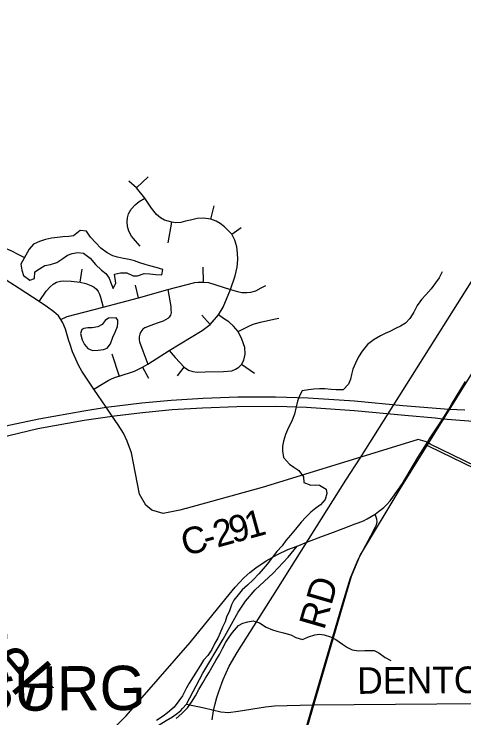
# Model space of a CAD drawing. Extents: x 114843 to 284848, y 317643 to 566895.
# Drawn here: x 161654 to 166732, y 333446 to 341392 of the extents above; entities that cross this region are included whole.
import ezdxf

# ---------------------------------------------------------------- set-up
doc = ezdxf.new("R2010")
doc.units = 0
for name, color, linetype in [('GM_X_Corporation_Text', 7, 'Continuous'), ('GM_X_County_Road', 7, 'Continuous'), ('GM_X_County_Road_Text', 7, 'Continuous'), ('GM_X_Interchange_Ramps', 7, 'Continuous'), ('GM_X_Interstate_Route', 7, 'Continuous'), ('GM_X_Major_River_Text', 7, 'Continuous'), ('GM_X_Minor_Lake', 7, 'Continuous'), ('GM_X_Minor_River', 7, 'Continuous'), ('GM_X_Rail_Line', 7, 'Continuous'), ('GM_X_State_Route', 7, 'Continuous'), ('GM_X_Township_Road', 7, 'Continuous'), ('GM_X_Township_Road_Text', 7, 'Continuous'), ('GM_X_US_Route', 7, 'Continuous')]:
    doc.layers.add(name, color=color, linetype=linetype)

msp = doc.modelspace()

# ---------------------------------------------------------------- linework, layer by layer
at = {"layer": 'GM_X_County_Road'}
for points in [[(162273.2, 337704.3), (162236, 337834.6), (162206.3, 337908.2), (162182.6, 337945.9), (162156.2, 337984.2), (162102.3, 338031.7), (162032.2, 338082.3), (161938.4, 338146.5), (161712.7, 338294.6), (161511.5, 338420.7), (161362.6, 338482.3), (161276.7, 338502)], [(163598.5, 335812.1), (163593.4, 335810.7), (163527.2, 335792.4), (163337.1, 335752.6), (163211, 335790.8), (163142.9, 335848.9), (163070.9, 335973.3), (162978.8, 336440.6), (162931.5, 336568.9), (162889.2, 336661.2), (162830.6, 336753.4), (162761.8, 336854.8), (162692.1, 336955.8), (162553.8, 337156.3), (162419.1, 337361.5), (162381.8, 337429.9), (162350.2, 337494.9), (162312.7, 337580.3), (162281.8, 337674.2), (162273.2, 337704.3)], [(166320.1, 336557.9), (166217.2, 336589.6), (165568.4, 336391.9), (164454, 336048), (163598.5, 335812.1)], [(165680.7, 335502.7), (165732.9, 335601.8), (165746.1, 335625.6), (165751.6, 335659.3), (165749.1, 335691.1), (165739.6, 335722.9), (165729, 335746)], [(164247.2, 330883.8), (165027.1, 333593), (165367.1, 334747.4), (165452.9, 335027.9), (165539.2, 335233.5), (165680.7, 335502.7)]]:
    msp.add_lwpolyline(points, dxfattribs=at)
at = {"layer": 'GM_X_Interchange_Ramps'}
for points in [[(166302.6, 336529.9), (166337, 336512.6), (166989, 336199.2), (167051.3, 336177), (167101.2, 336169.9), (167148.4, 336171), (167187.8, 336177.6), (167227.9, 336191.3), (167257.2, 336204.5), (167288.7, 336224.8), (167353.7, 336281.5), (167645.6, 336555.5), (167685.5, 336584.4), (167729.3, 336607.1), (167761.4, 336622.5), (167786.3, 336632.5), (167822.4, 336643.9), (167877.1, 336655.1), (167925, 336659.3), (168053.1, 336667.4), (168053.3, 336709.5)], [(166994.1, 336223.5), (166353.1, 336537.2), (166320.1, 336557.9)]]:
    msp.add_lwpolyline(points, dxfattribs=at)
at = {"layer": 'GM_X_Interstate_Route'}
for points in [[(161486.6, 336727.8), (161934.8, 336822.9), (162440, 336914.1), (162692.1, 336955.8), (163096.8, 337002.2), (163427.3, 337033.8), (163787.1, 337057.2), (164180.3, 337071.2), (164607, 337071.5), (164975.4, 337058.9), (165498.2, 337025.1), (166042, 336974.8), (166560.3, 336932), (166744.2, 336924)], [(162787.7, 336857.9), (163104.8, 336894.8), (163439.5, 336926.4), (163779.8, 336948.3), (164167.5, 336962.3), (164621.9, 336964.1), (164956.9, 336954), (165496.5, 336916.2), (166063.9, 336866.1), (166406.7, 336833.2)], [(159877, 336094), (159988.7, 336138.6), (160290.2, 336252.7), (160602.8, 336359.8), (161072.9, 336502.2), (161480.7, 336609.4), (161923.3, 336714), (162445.2, 336806.7), (162761.8, 336854.8), (162787.7, 336857.9)], [(166406.7, 336833.2), (166495, 336824.7), (166738.4, 336805.6), (167036.8, 336781), (167667.3, 336728.9), (168053.3, 336709.5)]]:
    msp.add_lwpolyline(points, dxfattribs=at)
at = {"layer": 'GM_X_Minor_Lake'}
for points in [[(161730.4, 338570.3), (161741.8, 338502.1), (161761.4, 338441.8), (161831, 338389.1), (161885.3, 338406.6), (161887.9, 338480.8), (161942.3, 338516.4), (162002.7, 338553.9), (162066.9, 338565.4), (162135.1, 338586.9), (162203.6, 338634.4), (162258, 338670), (162308.3, 338689.6), (162374.4, 338699), (162438.5, 338692.5), (162512.1, 338637.7), (162573.6, 338565), (162639.2, 338500.3), (162690.9, 338461.8), (162728.6, 338411.4), (162746.2, 338357.1), (162771.7, 338294.8), (162804.2, 338354.6), (162789, 338454.9), (162857.3, 338472.4), (162925.4, 338469.8), (162997.2, 338437.1), (163047.3, 338438.7), (163121.6, 338464.1), (163187.7, 338459.5), (163255.7, 338450.9), (163323.8, 338450.3), (163332.3, 338508.4), (163256.4, 338531.1), (163186.4, 338549.7), (163132.5, 338566.2), (163074.6, 338584.8), (163012.6, 338605.3), (162952.7, 338619.9), (162890.7, 338632.4), (162822.7, 338647.1), (162768.7, 338661.6), (162704.9, 338698.2), (162635.3, 338748.9), (162575.7, 338809.5), (162518.1, 338874.2), (162472.6, 338940.7), (162398.5, 338947.3), (162323.9, 338887.9), (162271.8, 338882.3), (162205.7, 338876.9), (162145.5, 338871.4), (162075.3, 338862), (162009.1, 338846.5), (161940.8, 338825), (161874.5, 338795.5), (161825.9, 338737.8)], [(161825.9, 338737.8), (161730.4, 338570.3)], [(162720.8, 337958.5), (162682.5, 337932.8), (162648.1, 337889), (162597.8, 337863.3), (162535.6, 337851.8), (162487.5, 337848.3), (162443.4, 337842.6), (162417.3, 337832.8), (162404.9, 337784.8), (162424.3, 337716.5), (162449.9, 337660.2), (162485.6, 337617.8), (162539.5, 337595.3), (162601.6, 337598.7), (162661.8, 337606.2), (162706, 337621.9), (162742.4, 337667.7), (162769.1, 337745.6), (162793.6, 337801.5), (162820.2, 337863.4), (162826.5, 337905.5), (162824.8, 337935.5), (162807, 337961.7)], [(162807, 337961.7), (162720.8, 337958.5)]]:
    msp.add_lwpolyline(points, dxfattribs=at)
at = {"layer": 'GM_X_Minor_River'}
for points in [[(161183.1, 338879.7), (161244.3, 338883.2), (161296.1, 338858.7), (161352.1, 338840.1), (161423.9, 338809.5), (161479.8, 338782.9), (161539.7, 338758.4), (161625.5, 338719.5), (161697.3, 338680.8), (161772, 338643.3)], [(166484.9, 338481.2), (166452.3, 338415.3), (166411.7, 338357.5), (166363.1, 338289.8), (166302.4, 338222.2), (166253.9, 338170.5), (166205.3, 338100.8), (166166.6, 338026.9), (166121.9, 337957.2), (166073.4, 337901.5), (166015, 337867.9), (165960.8, 337844.3), (165894.4, 337808.8), (165842.1, 337785.2), (165791.8, 337761.6), (165717.3, 337718.1), (165644.8, 337660.7), (165584, 337585), (165543.4, 337521.2), (165506.8, 337449.4), (165478.2, 337383.5), (165461.7, 337321.5), (165451.2, 337269.5), (165430.7, 337213.5), (165368.1, 337151.9), (165290, 337150.6), (165231.9, 337155.1), (165161.9, 337159.7), (165101.8, 337162.2), (165039.7, 337158.8), (164977.5, 337151.3), (164905.3, 337137.9), (164874.8, 337084), (164854.2, 337022.1), (164839.7, 336958.1), (164818.9, 336874.1), (164784.2, 336790.2), (164753.6, 336724.3), (164718.9, 336644.4), (164696.2, 336570.4), (164685.7, 336514.4), (164683.3, 336462.3), (164696.7, 336386), (164762.2, 336311.3), (164814, 336276.8), (164869.7, 336240.2), (164921.2, 336167.6), (164926.7, 336105.4), (165002.5, 336072.7), (165052.7, 336078.3), (165102.7, 336075.8), (165176.4, 336029.1), (165186, 335978.9), (165165.4, 335912.9), (165114.9, 335853.2), (165062.5, 335815.6), (165004, 335768), (164949.5, 335714.3), (164896.9, 335654.6), (164832.1, 335579), (164775.5, 335509.4), (164722.9, 335449.7), (164680.3, 335389.9), (164621.7, 335324.3), (164512.3, 335180.9), (164465.8, 335129.1), (164415.3, 335073.5), (164352.6, 335003.8), (164288, 334946.3), (164229.5, 334890.6), (164182.9, 334834.9), (164136.4, 334777.2), (164107.9, 334723.3), (164085.3, 334655.3), (164052.6, 334583.4), (164036.2, 334531.5), (164007.6, 334469.6), (163981, 334407.6), (163954.5, 334347.7), (163922, 334291.9), (163885.3, 334218), (163840.7, 334150.2), (163794.2, 334098.5), (163759.6, 334040.7), (163721.1, 333982.9), (163674.4, 333909.1), (163631.7, 333837.3), (163601.3, 333785.4), (163556.4, 333695.6), (163513.9, 333637.8), (163463.2, 333568.1), (163386.6, 333502.6), (163336.2, 333467), (163261.6, 333415.5)], [(163482.2, 333439.6), (163546.8, 333497.2), (163611.4, 333560.8), (163656, 333622.6), (163702.6, 333694.3), (163739.3, 333768.2), (163784, 333842), (163816.5, 333893.8), (163853, 333953.7), (163885.6, 334015.5), (163932.3, 334093.3), (163973, 334163.1), (164005.6, 334229), (164044.3, 334302.8), (164080.8, 334358.7), (164121.3, 334412.4), (164186, 334488.1), (164236.4, 334517.7), (164292.6, 334531.2), (164352.7, 334540.7), (164424.7, 334520.1), (164498.3, 334469.3), (164570.2, 334442.6), (164622.2, 334426.2), (164696.1, 334407.5), (164780.1, 334382.7), (164833.9, 334354.2), (164909.8, 334333.4), (164978.2, 334360.9), (165048.5, 334384.4), (165100.6, 334391.9), (165154.6, 334385.5), (165226.6, 334362.8), (165286.4, 334332.2), (165360.1, 334279.4), (165419.8, 334240.8), (165471.7, 334214.3), (165545.7, 334203.7), (165613.9, 334209.1), (165667.9, 334208.6), (165720, 334208.2), (165771.9, 334181.6), (165843.5, 334128.9), (165907.4, 334096.3)]]:
    msp.add_lwpolyline(points, dxfattribs=at)
at = {"layer": 'GM_X_Rail_Line'}
for points in [[(196041.6, 380963.5), (194033.4, 377563.3), (193868.1, 377325.2), (192058.1, 375431.3), (190340.5, 374234.8), (188290.1, 370932.4), (187383.2, 369296.1), (186211.4, 367713.7), (185191.3, 366327.4), (183802.2, 363991.4), (182496.1, 361739.6), (179755.4, 357652.8), (178697.7, 356015.2), (176027.5, 351942.2), (171808.5, 345313.1), (170010.5, 342458.8), (166009.2, 336033.6), (165560.1, 335287.7), (165457.7, 335042), (165304.5, 334515.6), (164243.2, 330883.3)], [(163891.3, 333426.4), (163907.1, 333525.5), (163925.4, 333605.3), (163944.4, 333678), (163965.3, 333745.1), (164015, 333881.6), (164083.6, 334029.3), (164170.9, 334185.3), (164621.9, 334892.6), (165400.1, 336128.7), (165560.3, 336379.1), (167341.8, 339200)]]:
    msp.add_lwpolyline(points, dxfattribs=at)
at = {"layer": 'GM_X_State_Route'}
for p, q in [((166591.9, 336983.9), (166749.9, 337243.3)), ((166271.4, 336480.4), (166302.6, 336529.9)), ((166302.6, 336529.9), (166320.1, 336557.9))]:
    msp.add_line(p, q, dxfattribs=at)
for points in [[(166320.1, 336557.9), (166336.5, 336584), (166495, 336824.7), (166560.3, 336932), (166591.9, 336983.9)], [(165729, 335746), (165769.9, 335775.8), (165827.5, 335822), (165859.7, 335851.1), (165900.9, 335895.3), (165931.7, 335939.4), (166037.7, 336094.2), (166212.2, 336386.4), (166271.4, 336480.4)], [(165229.1, 335532.8), (165368.3, 335586.1), (165505.7, 335636.5), (165539.7, 335648.5), (165598.6, 335672.6), (165641.3, 335693.8), (165686.3, 335718.4), (165729, 335746)], [(164849.3, 335385.8), (164958.7, 335429.4), (165136.3, 335497.4), (165229.1, 335532.8)], [(162183.7, 332722.8), (162917.7, 333468.9), (163643.8, 334296.6), (164049.9, 334796.5), (164149, 334922.5), (164246.7, 335028.9), (164316.2, 335086.4), (164383.3, 335140.6), (164498.2, 335221.1), (164626.2, 335292), (164745.8, 335345.9), (164849.3, 335385.8)]]:
    msp.add_lwpolyline(points, dxfattribs=at)
at = {"layer": 'GM_X_Township_Road'}
for p, q in [((163167.3, 339553), (163035.6, 339432)), ((163874.9, 339076.1), (163913.3, 339226.9)), ((163394.8, 338811), (163436.2, 339042.5)), ((164110.8, 338907.6), (164217.8, 338983.6)), ((162398.6, 338364.9), (162422.7, 338513.6)), ((163794, 338366), (163787.4, 338534.3)), ((163057.2, 338189.5), (163023.7, 338331.3)), ((163774.8, 337992.5), (163866.2, 337886.9)), ((162758.5, 337558), (162841.8, 337305.7)), ((163104.6, 337404.7), (163172.1, 337282.6)), ((163499.9, 337308.3), (163575.7, 337405.9)), ((164369, 337333.7), (164222.3, 337436.1))]:
    msp.add_line(p, q, dxfattribs=at)
for points in [[(163874.9, 339076.1), (163792.4, 339089.8), (163722.5, 339085.7), (163647.4, 339067.3), (163588.4, 339052.5), (163538.3, 339039.6), (163481, 339037.4), (163436.2, 339042.5), (163351.8, 339066.9), (163306.8, 339093.5), (163263.5, 339129), (163203.9, 339200.3), (163129.6, 339314.4), (163035.6, 339432), (162950.8, 339506.6)], [(163078, 338771.1), (163023.8, 338833.4), (162978.6, 338883.3), (162951.3, 338940.4), (162933.1, 338992.3), (162930.9, 339051.4), (162934.1, 339090.8), (162946.4, 339135.7), (162976.4, 339189.7), (163020.9, 339240.2), (163065.4, 339274.5), (163129.6, 339314.4)], [(162553.8, 337156.3), (162661, 337223), (162718.2, 337256.7), (162753.5, 337276.1), (162798.7, 337292.7), (162841.8, 337305.7), (163012.1, 337361.5), (163104.6, 337404.7), (163163.9, 337441.2), (163405.8, 337594.6), (163776, 337821.1), (163866.2, 337886.9), (163960.4, 337998.1), (164015, 338085), (164095.6, 338283.9), (164148.2, 338438.4), (164172.7, 338533.5), (164181, 338621.4), (164176.9, 338694.8), (164169.2, 338762.8), (164145.4, 338839.7), (164110.8, 338907.6), (164031.4, 338991.2), (163981, 339028.5), (163936, 339055), (163874.9, 339076.1)], [(161938.4, 338146.5), (162017.7, 338263.3), (162062.3, 338313.5), (162096.8, 338343.3), (162134.8, 338364.6), (162177.8, 338375.5), (162211.8, 338380.6), (162297.1, 338375.5), (162398.6, 338364.9), (162464.4, 338350.8), (162519.8, 338329.2), (162557.2, 338307.6), (162585, 338285.1), (162603.8, 338260.9), (162619.5, 338231.8), (162631.1, 338196.1), (162661.1, 338084.4)], [(162182.6, 337945.9), (162254.5, 337977.6), (162661.1, 338084.4), (163057.2, 338189.5), (163391.6, 338281.7), (163694.2, 338363.2), (163733.1, 338367.3), (163794, 338366), (163847.8, 338361), (164095.6, 338283.9)], [(163391.6, 338281.7), (163424.1, 338089.2), (163425.1, 338053.1), (163426, 338024), (163419.2, 337994.2), (163405.9, 337972.2), (163389.7, 337955.8), (163336, 337927), (163268.9, 337901.1), (163199.7, 337877.9), (163131.2, 337848.4), (163109.3, 337833.3), (163086.1, 337806.2), (163073.6, 337777.8), (163066, 337747.3), (163067.7, 337714), (163070.7, 337690.7), (163107.5, 337588.9), (163163.9, 337441.2)], [(164095.6, 338283.9), (164176.4, 338259.4), (164226.7, 338249), (164280.4, 338249.4), (164325.2, 338251.5), (164384.2, 338268.1), (164444.9, 338302.6), (164496.6, 338329.8)], [(163405.8, 337594.6), (163470.8, 337515.7), (163575.7, 337405.9), (163624.1, 337373.7), (163671.7, 337358.5), (163720.6, 337351), (163812.7, 337351.7), (164018.1, 337358.8), (164113.7, 337365.9), (164153.3, 337381.8), (164191.4, 337404.7), (164222.3, 337436.1), (164248.9, 337484.4), (164264, 337552.6), (164257.7, 337629), (164225.9, 337722.3), (164182.8, 337807), (164129.9, 337869), (164077.1, 337918.2), (164018.8, 337957.4), (163960.4, 337998.1)], [(164182.8, 337807), (164288.7, 337863.1), (164355, 337891.9), (164434.2, 337913.7), (164587, 337948.8), (164642.2, 337957.7)], [(162183.7, 332722.8), (162346.1, 332782.6), (162551, 332905.7), (162919.7, 333136.9), (163369.8, 333415.6), (163441.1, 333459.8), (163499.9, 333498.2), (163534.8, 333529.9), (163556.8, 333553.9), (163602.1, 333602.1), (163785, 333950.5), (164013.3, 334337), (164185.5, 334639.5), (164267.6, 334765.7), (164375.7, 334891.8), (164577.9, 335082), (164750, 335262.1), (164849.3, 335385.8)], [(163602.1, 333602.1), (163799.4, 333559.2), (163989.6, 333516.3), (164073.9, 333509.3), (164183.3, 333520.9), (164491.4, 333571.8), (164592.6, 333581.4), (165027.1, 333593)], [(165027.1, 333593), (168298.4, 333619.2), (168386.5, 333609.1), (168410.5, 333597), (168432.5, 333558.9), (168432.5, 333498.7), (168422.5, 333440.7), (168414.5, 333402.6), (168414.1, 333371.8)]]:
    msp.add_lwpolyline(points, dxfattribs=at)
at = {"layer": 'GM_X_US_Route'}
for p, q in [((166591.9, 336983.9), (166749.9, 337243.3)), ((166271.4, 336480.4), (166302.6, 336529.9)), ((166302.6, 336529.9), (166320.1, 336557.9))]:
    msp.add_line(p, q, dxfattribs=at)
for points in [[(166320.1, 336557.9), (166336.5, 336584), (166495, 336824.7), (166560.3, 336932), (166591.9, 336983.9)], [(165729, 335746), (165769.9, 335775.8), (165827.5, 335822), (165859.7, 335851.1), (165900.9, 335895.3), (165931.7, 335939.4), (166037.7, 336094.2), (166212.2, 336386.4), (166271.4, 336480.4)], [(165229.1, 335532.8), (165368.3, 335586.1), (165505.7, 335636.5), (165539.7, 335648.5), (165598.6, 335672.6), (165641.3, 335693.8), (165686.3, 335718.4), (165729, 335746)], [(164849.3, 335385.8), (164958.7, 335429.4), (165136.3, 335497.4), (165229.1, 335532.8)], [(162183.7, 332722.8), (162917.7, 333468.9), (163643.8, 334296.6), (164049.9, 334796.5), (164149, 334922.5), (164246.7, 335028.9), (164316.2, 335086.4), (164383.3, 335140.6), (164498.2, 335221.1), (164626.2, 335292), (164745.8, 335345.9), (164849.3, 335385.8)]]:
    msp.add_lwpolyline(points, dxfattribs=at)

# ---------------------------------------------------------------- texts
at = {"layer": 'GM_X_Corporation_Text'}
msp.add_text('HARRISBURG', height=500.04, rotation=0.41234, dxfattribs=at).set_placement((158683.2, 333504.8))
at = {"layer": 'GM_X_County_Road_Text'}
for s, height, rotation, p in [('9', 300, 15.36919, (164125.1, 335416.5)), ('1', 300, 15.38107, (164303.4, 335465.5)), ('2', 300, 15.28718, (163946.4, 335367.7)), ('C', 300, 14.27166, (163583, 335273.3)), ('-', 300, 15.09451, (163826.4, 335335.3)), ('RD', 300.02, 73.85262, (165154.7, 334430.4))]:
    msp.add_text(s, height=height, rotation=rotation, dxfattribs=at).set_placement(p)
at = {"layer": 'GM_X_Major_River_Text'}
msp.add_text('Creek', height=500.09, rotation=310.40292, dxfattribs=at).set_placement((160664, 334888.4))
at = {"layer": 'GM_X_Township_Road_Text'}
msp.add_text('DENTON', height=300.02, rotation=0.41248, dxfattribs=at).set_placement((165528.5, 333717.7))

doc.saveas('drawing.dxf')
